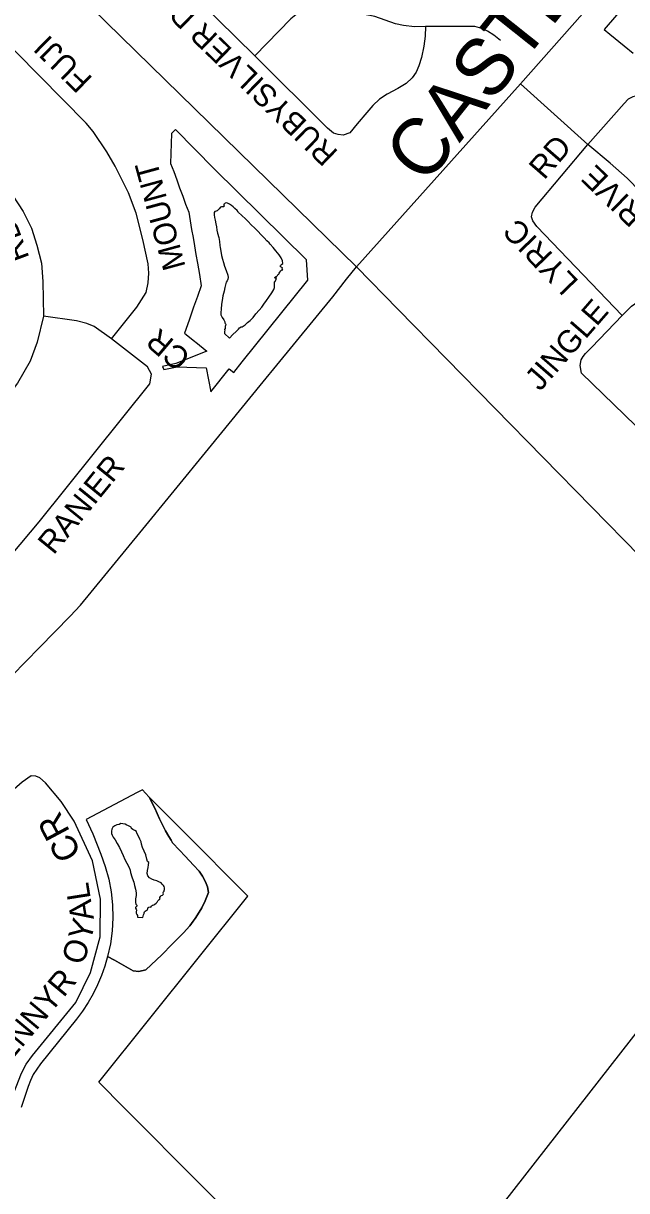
# Model space of a CAD drawing. Extents: x 586326 to 623965, y 4819854 to 4857850.
# Drawn here: x 602544 to 603076, y 4845570 to 4846599 of the extents above; entities that cross this region are included whole.
import ezdxf

# ---------------------------------------------------------------- set-up
doc = ezdxf.new("R2010")
doc.units = 0
for name, color, linetype in [('Lots_Concessions', 7, 'Continuous'), ('Major Rds and Hwys', 7, 'Continuous'), ('Major Rds Lbls', 7, 'Continuous'), ('Minor Rd Lbls', 7, 'Continuous'), ('Minor Rds', 7, 'Continuous'), ('Park Outlines', 7, 'Continuous'), ('Proposed Secondary Rds', 7, 'Continuous'), ('Secondary Rds Lbls', 7, 'Continuous'), ('SWM Ponds', 7, 'Continuous')]:
    doc.layers.add(name, color=color, linetype=linetype)

msp = doc.modelspace()

# ---------------------------------------------------------------- linework, layer by layer
at = {"layer": 'Lots_Concessions'}
msp.add_line((602848.6, 4845407), (603262.8, 4845938.5), dxfattribs=at)
at = {"layer": 'Major Rds and Hwys'}
for points in [[(602982.4, 4846545.5), (603162, 4846748.9)], [(602838, 4846384.3), (602604.6, 4846612.4)], [(602838, 4846384.3), (602982.4, 4846545.5)], [(602228.9, 4845763.3), (602283.7, 4845811), (602285, 4845812.1), (602354.1, 4845870.9), (602532.3, 4846022.4), (602534.5, 4846024.3), (602558.7, 4846049), (602585.7, 4846076.6), (602594.9, 4846086.1), (602647, 4846149.8), (602707.4, 4846223.8), (602755.7, 4846283), (602767.8, 4846297.8), (602817.1, 4846357.9), (602829.2, 4846373.3), (602838, 4846384.3)], [(603087.5, 4846129.4), (602874.7, 4846346.8), (602838, 4846384.3)]]:
    msp.add_lwpolyline(points, dxfattribs=at)
at = {"layer": 'Minor Rds'}
for points in [[(602748.2, 4846570.3), (602650.5, 4846666.4)], [(602622.1, 4846321), (602644.5, 4846348.8), (602652.5, 4846361.7), (602654.5, 4846370.1), (602654.9, 4846378.7), (602654.3, 4846387), (602649.8, 4846408.4), (602643.7, 4846431.5), (602637.1, 4846449.4), (602625.2, 4846473), (602617.9, 4846485.6), (602605.9, 4846503.4), (602599.8, 4846511), (602476.4, 4846636), (602471.1, 4846639.5), (602466.7, 4846640), (602462.1, 4846639.2), (602457.6, 4846636.2), (602439.6, 4846620.9), (602431.5, 4846616.1), (602419.4, 4846610.3)], [(602898.8, 4846596), (602888.9, 4846595.7), (602879.4, 4846596.8), (602872.3, 4846598.5), (602854, 4846604.9), (602844.8, 4846606.7), (602836.7, 4846608.2), (602794.7, 4846609), (602788.6, 4846608.2), (602784.5, 4846606.2), (602780.2, 4846602.9), (602748.2, 4846570.3)], [(602898.8, 4846596), (602898.3, 4846587.4), (602897.3, 4846578.7), (602895.2, 4846568.8), (602892.9, 4846561.4), (602890.5, 4846555.8), (602886.8, 4846550.7), (602881.7, 4846545.9), (602874.4, 4846541.3), (602864.9, 4846536.5), (602858.1, 4846532.1), (602852.2, 4846526.5), (602846.9, 4846520.4), (602838.5, 4846510.3), (602831.9, 4846502.4), (602826.2, 4846500.4), (602821.8, 4846500.8), (602817.5, 4846502.1), (602812.4, 4846506.4), (602748.2, 4846570.3)], [(602964.8, 4846583.8), (602958.8, 4846588.4), (602953.2, 4846591.9), (602948.4, 4846594.2), (602942, 4846596), (602898.8, 4846596)], [(602982.4, 4846545.5), (603041.7, 4846492.2)], [(603177.4, 4846463.7), (603155.9, 4846487.2), (603114.2, 4846530.8), (603110.8, 4846534.5), (603108.1, 4846536.6), (603104.7, 4846538.2), (603100.5, 4846538.6), (603081.3, 4846534), (603077.1, 4846532.1), (603073.6, 4846528.2), (603041.7, 4846492.2)], [(603072, 4846341.5), (602996.8, 4846419.8), (602993.2, 4846424.7), (602992.1, 4846428.5), (602992.9, 4846432.4), (602995.2, 4846436.9), (603041.7, 4846492.2)], [(603135.4, 4846374), (603132.4, 4846387.1), (603130.1, 4846395.3), (603127.7, 4846401.3), (603123.8, 4846408.9), (603119.8, 4846416), (603111.9, 4846425.4), (603088.1, 4846450.4), (603076.3, 4846462.5), (603061.3, 4846475.6), (603041.7, 4846492.2)], [(603072, 4846341.5), (603080.2, 4846349.5), (603088.9, 4846355.8), (603098.2, 4846361.4), (603107.5, 4846364.8), (603135.4, 4846374)], [(602622.1, 4846321), (602606.7, 4846331.8), (602600.3, 4846334.5), (602591.3, 4846336.8), (602562.1, 4846340.7)], [(603155.6, 4846303), (603145.5, 4846296.8), (603140.2, 4846292.1), (603100.3, 4846250.2), (603097.5, 4846247.7), (603095.4, 4846245.7), (603093, 4846244.2), (603089.3, 4846243.1), (603083.7, 4846244.4), (603036.2, 4846290.5), (603034.8, 4846297.5), (603035.9, 4846302.3), (603037.6, 4846305.3), (603039.5, 4846307.8), (603045.2, 4846313.6), (603072, 4846341.5)], [(602432.6, 4846175.5), (602437, 4846164.2), (602440.1, 4846155.2), (602444.7, 4846146.9), (602451.4, 4846139.1), (602486.9, 4846104.9), (602493.5, 4846101.4), (602499.8, 4846101.4), (602506, 4846103.2), (602513.7, 4846108.9), (602534.1, 4846130.6), (602558.3, 4846159.5), (602655.8, 4846281.2), (602657.3, 4846289.7), (602653.8, 4846296.1), (602622.1, 4846321)], [(602533.5, 4845649.8), (602542.7, 4845673.8), (602547, 4845681.7), (602552.6, 4845689.3), (602590.8, 4845736.1), (602603.7, 4845762.6), (602612.1, 4845793.9), (602612.4, 4845827.1), (602605.4, 4845860.8), (602589.2, 4845895.9), (602577.7, 4845913.2), (602563.9, 4845929.7), (602558.9, 4845934), (602555.4, 4845935.6), (602551.3, 4845935.8), (602543.5, 4845930.2), (602489.6, 4845883.6)]]:
    msp.add_lwpolyline(points, dxfattribs=at)
at = {"layer": 'Park Outlines'}
for points in [[(603139.4, 4846690.7), (603056, 4846593.3), (603061.1, 4846589.2), (603073.8, 4846579), (603081.6, 4846572.6)], [(602738.2, 4845537.8), (602701.8, 4845574.5), (602633.3, 4845643.3), (602610.8, 4845666), (602742.2, 4845829.8), (602684.8, 4845887.5), (602681.6, 4845890.7), (602655.4, 4845917), (602660.3, 4845907.2), (602664.5, 4845897.8), (602669.6, 4845887.5), (602672.5, 4845882.5), (602674.6, 4845879.1), (602675.9, 4845876.8), (602682, 4845870.2), (602686.9, 4845864.9), (602694.3, 4845857.2), (602699.2, 4845851.8), (602702.3, 4845847.5), (602703.9, 4845844.3), (602705.4, 4845841.1), (602706.6, 4845837.9), (602707.5, 4845832.9), (602706.5, 4845830.2), (602704.7, 4845825.7), (602701.8, 4845819.4), (602697.8, 4845813.4), (602695.9, 4845810), (602693.9, 4845807.8), (602691, 4845803.6), (602685.5, 4845797.4), (602675.5, 4845787.6), (602666.5, 4845778), (602652.2, 4845764.8), (602646.2, 4845763.5), (602641.3, 4845764.1), (602624.6, 4845773.5), (602618.7, 4845776.6), (602618.7, 4845776.6), (602616.3, 4845768.1), (602613.3, 4845759.8), (602609.9, 4845751.6), (602605.9, 4845743.7), (602601.5, 4845736), (602596.6, 4845728.6), (602591.2, 4845721.5), (602559.5, 4845682), (602556.2, 4845677.4), (602553.2, 4845672.6), (602550.7, 4845667.5), (602548.7, 4845662.2), (602542.4, 4845643.7)]]:
    msp.add_lwpolyline(points, dxfattribs=at)
for points in [[(602696.3, 4846317.9), (602706.1, 4846310.1), (602678.8, 4846299), (602667.1, 4846296.6), (602668.1, 4846293.7), (602679.9, 4846296.1), (602705.4, 4846295.4), (602709.6, 4846274.1), (602725.8, 4846294.4), (602729.8, 4846291.2), (602737.3, 4846300.7), (602795, 4846372.7), (602793.9, 4846390.5), (602712.6, 4846470.7), (602678.6, 4846505.3), (602675, 4846501.8), (602674.7, 4846492.9), (602674.5, 4846484.1), (602674.2, 4846475.4), (602676.9, 4846468.2), (602679.5, 4846461), (602682.1, 4846453.9), (602684.8, 4846446.7), (602687.4, 4846439.6), (602690.1, 4846432.4), (602691.4, 4846424.8), (602692.7, 4846417.3), (602693.9, 4846410), (602695.1, 4846402.8), (602696.5, 4846395.1), (602697.8, 4846387.4), (602699.5, 4846377.5), (602701.2, 4846367.6), (602697.8, 4846358.2), (602694.4, 4846348.7), (602690.4, 4846337.3), (602686.3, 4846325.9), (602687.9, 4846324.6), (602695.4, 4846318.6)], [(602599.7, 4845897.4), (602605.6, 4845884.6), (602612.8, 4845866.8), (602616.6, 4845855.9), (602619.6, 4845844.9), (602621.7, 4845833.6), (602622.9, 4845822.2), (602623.2, 4845810.7), (602622.6, 4845799.2), (602621.1, 4845787.9), (602618.7, 4845776.6), (602624.6, 4845773.5), (602641.3, 4845764.1), (602646.2, 4845763.5), (602652.2, 4845764.8), (602666.5, 4845778), (602675.5, 4845787.6), (602685.5, 4845797.4), (602691, 4845803.6), (602693.9, 4845807.8), (602695.9, 4845810), (602697.8, 4845813.4), (602701.8, 4845819.4), (602704.7, 4845825.7), (602706.5, 4845830.2), (602707.5, 4845832.9), (602706.6, 4845837.9), (602705.4, 4845841.1), (602703.9, 4845844.3), (602702.3, 4845847.5), (602699.2, 4845851.8), (602694.3, 4845857.2), (602686.9, 4845864.9), (602682, 4845870.2), (602675.9, 4845876.8), (602674.6, 4845879.1), (602672.5, 4845882.5), (602669.6, 4845887.5), (602664.5, 4845897.8), (602660.3, 4845907.2), (602655.4, 4845917), (602652, 4845920.5), (602649.3, 4845923.4), (602644.8, 4845921)]]:
    msp.add_lwpolyline(points, close=True, dxfattribs=at)
at = {"layer": 'Proposed Secondary Rds'}
for points in [[(602520.5, 4846463.9), (602534.8, 4846447.5), (602544.4, 4846433.2), (602551.7, 4846418.3), (602556.3, 4846403.4), (602560.5, 4846387.6), (602561.7, 4846371.5), (602562.1, 4846340.7)], [(602562.1, 4846340.7), (602556.6, 4846317.9), (602550.5, 4846301.1), (602539.3, 4846281.8), (602524.1, 4846261.5), (602491.4, 4846221.6), (602482.1, 4846211), (602472, 4846200.9), (602458.4, 4846190.7), (602444.7, 4846182.3), (602432.6, 4846175.5)]]:
    msp.add_lwpolyline(points, dxfattribs=at)
at = {"layer": 'SWM Ponds'}
for points in [[(602714.1, 4846422.3), (602714.6, 4846419.5), (602714.8, 4846416.7), (602715.6, 4846413.9), (602716.6, 4846410.1), (602717.1, 4846406.7), (602717.5, 4846403), (602717.8, 4846401.4), (602718.4, 4846398.2), (602719, 4846394.2), (602719.8, 4846391.2), (602720.7, 4846388.1), (602721.6, 4846385), (602723.1, 4846381.2), (602724.6, 4846376.9), (602725, 4846374.9), (602724.6, 4846373.5), (602723.9, 4846372), (602723.1, 4846370.7), (602722.4, 4846368.5), (602721.9, 4846366.1), (602721.3, 4846363), (602720.3, 4846358.8), (602719.5, 4846354.7), (602719.1, 4846351.4), (602718.7, 4846347.1), (602718.4, 4846344.1), (602718.4, 4846342), (602719.5, 4846339.6), (602720.9, 4846337.5), (602721.8, 4846335.9), (602721.9, 4846335.1), (602722.1, 4846334.3), (602722.7, 4846333.8), (602722.6, 4846332.7), (602722.2, 4846331.8), (602722.2, 4846329.9), (602721.7, 4846329), (602722, 4846327.9), (602721.5, 4846327.3), (602721.5, 4846325.5), (602726, 4846321.5), (602729, 4846324.8), (602731.8, 4846327.3), (602733.9, 4846329.4), (602734.8, 4846330.5), (602736.4, 4846331.4), (602737.2, 4846331.5), (602739.7, 4846333.1), (602741.9, 4846335.3), (602744.3, 4846337.1), (602746.8, 4846339.7), (602749.3, 4846343), (602752.3, 4846346.1), (602754.6, 4846348.8), (602756.4, 4846351.3), (602758.7, 4846354.7), (602760.8, 4846357.5), (602763.3, 4846361.3), (602765.2, 4846364.3), (602765.8, 4846366), (602765.7, 4846367.3), (602765.6, 4846369), (602765.6, 4846370.6), (602765.7, 4846371.1), (602766.3, 4846371.5), (602767.2, 4846373.3), (602767.4, 4846374.7), (602767, 4846374.6), (602766.4, 4846374.1), (602766, 4846374.9), (602766.6, 4846375.6), (602767.6, 4846376.2), (602768.4, 4846376.8), (602768.8, 4846377.7), (602769.6, 4846377.7), (602769.7, 4846378.8), (602770.3, 4846379.7), (602771.2, 4846380.7), (602771.8, 4846381.5), (602772.9, 4846381.6), (602772.3, 4846382.3), (602772.7, 4846383.3), (602771.5, 4846384.1), (602770.8, 4846384.8), (602770.9, 4846385.6), (602771.9, 4846386.3), (602773, 4846387.3), (602772.7, 4846389.5), (602771.4, 4846392.3), (602769.8, 4846394.8), (602766.7, 4846398.4), (602764.6, 4846401.2), (602761.8, 4846404.3), (602760.9, 4846405.4), (602759, 4846407.2), (602756.5, 4846409.8), (602753.8, 4846412.6), (602750.9, 4846415.7), (602748.2, 4846418.3), (602745.1, 4846421.2), (602742.4, 4846424.1), (602740.5, 4846426.2), (602736.6, 4846429.8), (602734.1, 4846432.1), (602733.8, 4846432.9), (602732.8, 4846433.8), (602730.7, 4846435.7), (602729.3, 4846437.2), (602727.7, 4846438.3), (602725.9, 4846439.5), (602724.4, 4846440.4), (602723.2, 4846440.7), (602722.3, 4846440.3), (602721.5, 4846439.9), (602721, 4846439.4), (602721, 4846438.7), (602721.3, 4846437.7), (602721, 4846437.2), (602720.1, 4846437.2), (602718.9, 4846437.1), (602718.1, 4846436.8), (602716.8, 4846435.4), (602715.3, 4846433.6), (602714.3, 4846433.4), (602713.2, 4846433), (602712.5, 4846432.1), (602712.5, 4846431.1), (602712.6, 4846430), (602712.9, 4846427.8), (602713.3, 4846425.3)], [(602623.4, 4845890.7), (602622.4, 4845888.9), (602622.1, 4845887), (602622.2, 4845885.1), (602622.6, 4845883.4), (602623.5, 4845881.7), (602625.2, 4845879.3), (602627.2, 4845876.3), (602629, 4845872.7), (602630.8, 4845868.9), (602632.4, 4845865.7), (602633.8, 4845862), (602635.5, 4845859), (602637.6, 4845855.2), (602638.6, 4845852.6), (602638.9, 4845850.7), (602639.9, 4845846.7), (602641.1, 4845843.7), (602641.8, 4845842), (602642.4, 4845839.3), (602643.2, 4845836), (602643.7, 4845832.7), (602643.7, 4845830.3), (602643.1, 4845827.4), (602643.1, 4845825.8), (602643.2, 4845824.2), (602643.6, 4845822.8), (602644.3, 4845822), (602644.7, 4845821.3), (602643.8, 4845820.5), (602643.2, 4845820.1), (602643.1, 4845819.8), (602643.3, 4845819.2), (602643.7, 4845818.3), (602644.2, 4845817.5), (602643.8, 4845816), (602643.8, 4845814.9), (602644.1, 4845814.1), (602644.5, 4845813.5), (602644.9, 4845812.9), (602645.1, 4845812.1), (602645.1, 4845811.2), (602649.6, 4845811.1), (602650.3, 4845813.4), (602650.9, 4845814.5), (602650.9, 4845815.2), (602651.2, 4845815.9), (602651.8, 4845816.7), (602652.6, 4845817.3), (602653.4, 4845817.4), (602653.7, 4845818.1), (602654.1, 4845818.9), (602654.5, 4845819.7), (602655.1, 4845820.2), (602655.8, 4845820.4), (602656.8, 4845820), (602657.1, 4845820.5), (602657.2, 4845821.4), (602658.1, 4845821.9), (602659.3, 4845822.1), (602660.3, 4845822.8), (602661.5, 4845823.7), (602662.2, 4845824.4), (602662.5, 4845825), (602663, 4845825.7), (602663.7, 4845826.6), (602664.4, 4845827), (602664.9, 4845827.6), (602664.8, 4845828.7), (602664.8, 4845829.3), (602665.3, 4845829.5), (602665.5, 4845830), (602665.8, 4845830.4), (602666.2, 4845830.4), (602667, 4845830.7), (602667.5, 4845831.2), (602667.8, 4845831.9), (602667.7, 4845832.6), (602667.4, 4845833), (602667.8, 4845833.6), (602668.4, 4845834.3), (602668.5, 4845834.9), (602668.7, 4845835.8), (602668.7, 4845837.1), (602668.4, 4845838.3), (602667.8, 4845839.2), (602666.6, 4845840.4), (602665.7, 4845841.4), (602663.8, 4845842.3), (602661.9, 4845843.4), (602659.6, 4845843.9), (602657.5, 4845844.8), (602655.5, 4845846), (602654.1, 4845847.7), (602653.6, 4845849.8), (602653.9, 4845852.3), (602654.5, 4845855.1), (602654.6, 4845857.4), (602655, 4845859.5), (602653.7, 4845860.2), (602653.2, 4845862.4), (602652.2, 4845866.2), (602650.9, 4845869.5), (602649.5, 4845872.7), (602648.5, 4845875.5), (602648.1, 4845877.8), (602647.1, 4845879.9), (602646.1, 4845882), (602644.5, 4845885.3), (602644, 4845886.9), (602642.5, 4845887.8), (602641, 4845888.4), (602639.8, 4845889.4), (602639.3, 4845890.5), (602638.3, 4845891.3), (602637, 4845891.7), (602635.6, 4845892.3), (602634.2, 4845893.2), (602632.1, 4845893.4), (602630.2, 4845893.9), (602628.9, 4845892.9), (602626.8, 4845892.7), (602624.9, 4845891.9)]]:
    msp.add_lwpolyline(points, close=True, dxfattribs=at)

# ---------------------------------------------------------------- texts
at = {"layer": 'Major Rds Lbls'}
msp.add_text('CASTLE', height=50, rotation=51.4891, dxfattribs=at).set_placement((602898.5, 4846455.2))
at = {"layer": 'Minor Rd Lbls'}
for s, height, rotation, p in [('RUBYSILVER DR', 19.592, 135.9634, (602822.6, 4846485.6)), ('FUJI', 19.99, 135.6323, (602606.3, 4846550.3)), ('RD', 19.99, 48.9868, (603003.2, 4846460.2)), ('MOUNT', 19.99, 105.2425, (602687.5, 4846384.5)), ('DRIVE', 19.99, 136.024, (603107.2, 4846418.7)), ('LYRIC', 19.99, 133.9558, (603034.5, 4846371.5)), ('JINGLE', 19.99, 48.9868, (602999.6, 4846274)), ('CR', 19.99, 139.6577, (602693.1, 4846306.3)), ('RANIER', 19.99, 50.8159, (602571.1, 4846129.8)), ('CR', 22.44, 118.1125, (602596.1, 4845867.6)), ('AL', 20.4, 98.9639, (602606.7, 4845809.8)), ('OY', 20.4, 74.2154, (602597.5, 4845768.4)), ('PENNYR', 20.4, 50.2059, (602519.7, 4845667.6))]:
    msp.add_text(s, height=height, rotation=rotation, dxfattribs=at).set_placement(p)
at = {"layer": 'Secondary Rds Lbls'}
msp.add_text('RD', height=19.99, rotation=110.3782, dxfattribs=at).set_placement((602550, 4846392.3))

doc.saveas('drawing.dxf')
